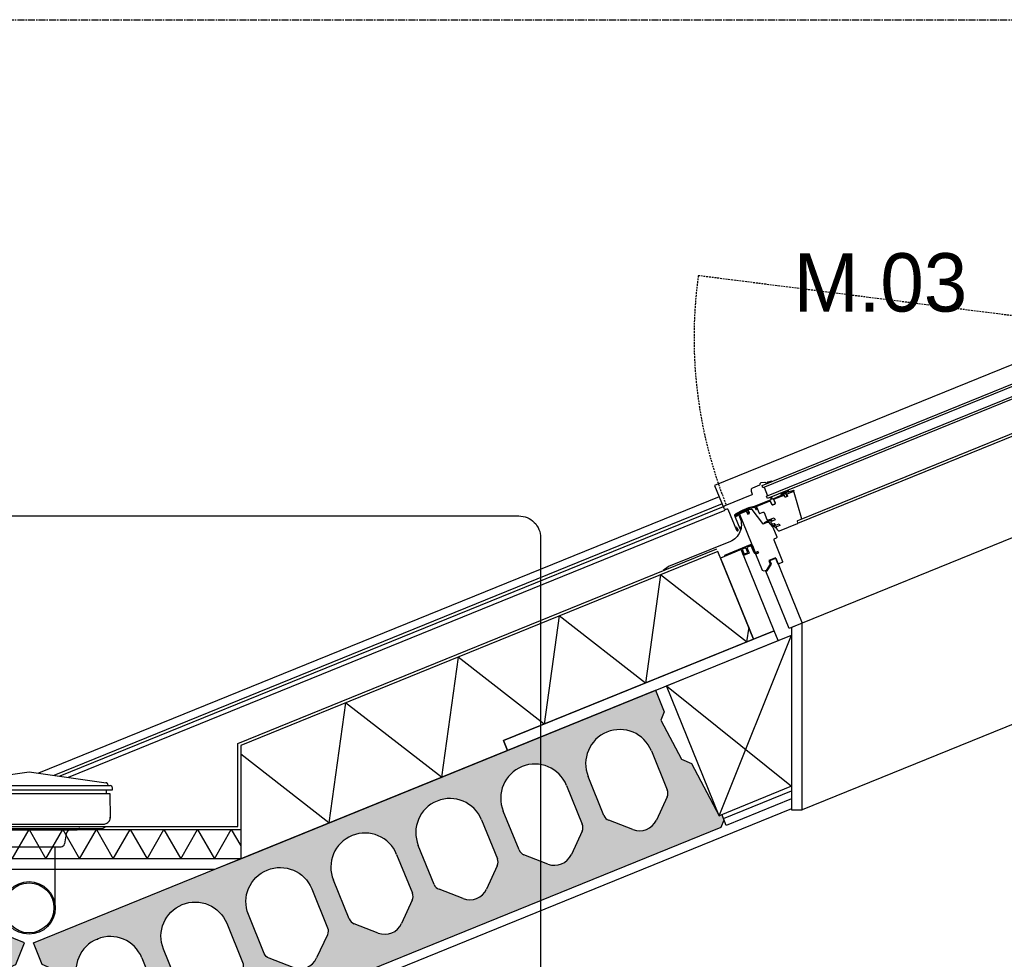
# Model space of a CAD drawing. Header units: millimetres. Extents: x -297000 to 504135, y -166520 to 252050.
# Tile 300 of 416: x 26809 to 28495, y -8509 to -6900. Entities that reach past the tile are written whole.
import ezdxf

# ---------------------------------------------------------------- set-up
doc = ezdxf.new("R2010")
doc.units = ezdxf.units.MM
doc.header["$MEASUREMENT"] = 0
for name, pattern in [('ACAD_ISO10W100', [18, 12, -3, 0, -3]), ('CENTER', [50.800000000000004, 31.75, -6.349999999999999, 6.349999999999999, -6.349999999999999]), ('HIDDEN2', [4.762499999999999, 3.175, -1.5875])]:
    doc.linetypes.add(name, pattern=pattern)
doc.layers.get('Defpoints').update_dxf_attribs({"color": 6})
for name, color, linetype in [('010_D0050_D', 1, 'Continuous'), ('010_T0100_T', 4, 'Continuous'), ('040_AXPRI_B', 9, 'CENTER'), ('068_HATCH_H', 8, 'Continuous'), ('080_SYMB_DETAIL', 4, 'Continuous'), ('210_INSUL_G', 8, 'Continuous'), ('210_WALEX_E', 2, 'Continuous'), ('210_WALEX_G', 2, 'Continuous'), ('299_CONCR_G', 3, 'Continuous'), ('299_CONCR_H', 251, 'Continuous'), ('310_WINDO_E', 1, 'Continuous'), ('310_WINDO_G', 1, 'Continuous'), ('420_WAFIN_G', 1, 'Continuous'), ('450_CEIFI_G', 2, 'Continuous'), ('470_ROOF_G', 4, 'Continuous'), ('480_OTHFI_G', 4, 'Continuous'), ('520_DRAIN_E', 8, 'Continuous'), ('520_DRAIN_G', 2, 'Continuous')]:
    doc.layers.add(name, color=color, linetype=linetype)
doc.styles.add('VMX 2 MEDIUM 100', font='unvr55w.TTF', dxfattribs={"height": 200})
doc.styles.add('VMX 2 MEDIUM 50', font='unvr55w.TTF', dxfattribs={"height": 100})
doc.dimstyles.new('VMX 50', dxfattribs={"dimscale": 50, "dimtxt": 1, "dimasz": 1, "dimexe": 2, "dimexo": 2, "dimgap": 0.7, "dimtad": 1, "dimdec": 0, "dimdsep": 46, "dimtxsty": 'VMX 2 MEDIUM 50', "dimblk1": 'VMX-DIM-ARROW', "dimblk2": 'VMX-DIM-ARROW', "dimsah": 1, "dimcen": 1, "dimdle": 2, "dimse1": 1, "dimse2": 1, "dimclrd": 256, "dimclre": 256, "dimclrt": 256, "dimadec": 0, "dimazin": 0, "dimtm": 1e-09, "dimtfac": 1, "dimtdec": 0, "dimtmove": 2, "dimatfit": 2, "dimldrblk": 'VMX-DIM-ARROW', "dimfxl": 0, "dimtolj": 2, "dimlwd": -1, "dimarcsym": 0})

# ---------------------------------------------------------------- blocks, each defined once
blk = doc.blocks.new('VMX-DIM-ARROW')
h = blk.add_hatch(color=256)
edge = h.paths.add_edge_path()
edge.add_arc((0, 0), 0.5, 0, 360)
for p, q in [((0, 2.500000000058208), (0, -2.499999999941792)), ((-2.5, 0), (2.5, 0))]:
    blk.add_line(p, q)
blk = doc.blocks.new('*D480')
at = {"layer": '010_D0050_D'}
blk.add_line((22574.99999995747, -8730.000001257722), (22574.99999995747, -7655.480718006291), dxfattribs=at)
at = {"layer": 'Defpoints', "color": 0}
for p in [(22574.99999995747, -7605.480718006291), (24963.00204499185, -7605.480718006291), (28132.99994922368, -8780.000001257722)]:
    blk.add_point(p, dxfattribs=at)
at = {"layer": '010_D0050_D', "xscale": 50, "yscale": 50, "zscale": 50}
for p, rotation in [((22574.99999995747, -7605.480718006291), 90), ((22574.99999995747, -8780.000001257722), 270)]:
    blk.add_blockref('VMX-DIM-ARROW', p, dxfattribs=dict(at, rotation=rotation))
at = {"layer": '010_D0050_D', "insert": (22488.86605240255, -8192.740359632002), "char_height": 100, "attachment_point": 5, "rotation": 90, "style": 'VMX 2 MEDIUM 50'}
blk.add_mtext('\\A2;1175', dxfattribs=at)
blk = doc.blocks.new('GRID02')
at = {"layer": '040_AXPRI_B', "linetype": 'ACAD_ISO10W100'}
blk.add_lwpolyline([(-4000, 8700), (27199.99999785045, 8700)], dxfattribs=at)
blk = doc.blocks.new('KANAALPLAAT260')
at = {"layer": '299_CONCR_H'}
h = blk.add_hatch(color=256, dxfattribs=at)
h.paths.add_polyline_path([(5.049627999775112, 120.4962809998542), (18.44946200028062, 133.8961149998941), (25.96350099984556, 209.0364990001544), (15, 220), (15, 260), (1165, 260), (1165, 220), (1154.036499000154, 209.0364990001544), (1161.550537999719, 133.8961149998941), (1174.950372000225, 120.4962809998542), (1185, 20), (1190, 20), (1190, 10), (1180, 0), (0, 0), (-10, 10), (-10, 20), (-5, 20)])
edge = h.paths.add_edge_path(flags=16)
edge.add_arc((119, 76.68257113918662), 31.68257478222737, 226.8415831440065, 313.1584168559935)
edge.add_line((140.6714472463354, 53.57123368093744), (172.760268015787, 83.66084609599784))
edge.add_arc((162.5, 94.60282490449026), 15, 313.1584168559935, 360)
edge.add_line((177.5, 94.60282490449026), (177.5, 166.5))
edge.add_arc((119, 166.5), 58.5, 0, 180)
edge.add_line((60.5, 166.5), (60.5, 94.60282490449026))
edge.add_arc((75.5, 94.60282490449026), 14.99999999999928, 180, 226.8415831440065)
edge.add_line((65.239731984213, 83.66084609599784), (97.32855275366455, 53.57123368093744))
edge = h.paths.add_edge_path(flags=16)
edge.add_line((254.3285527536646, 53.57123368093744), (222.239731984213, 83.66084609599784))
edge.add_arc((232.5, 94.60282490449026), 14.99999999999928, 180, 226.8415831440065, ccw=False)
edge.add_line((217.5, 94.60282490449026), (217.5, 166.5))
edge.add_arc((276, 166.5), 58.5, 0, 180, ccw=False)
edge.add_line((334.5, 166.5), (334.5, 94.60282490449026))
edge.add_arc((319.5, 94.60282490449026), 15, -46.841583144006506, 0, ccw=False)
edge.add_line((329.760268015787, 83.66084609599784), (297.6714472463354, 53.57123368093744))
edge.add_arc((276, 76.68257113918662), 31.68257478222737, 226.8415831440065, 313.1584168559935, ccw=False)
edge = h.paths.add_edge_path(flags=16)
edge.add_arc((389.5, 94.60282490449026), 14.99999999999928, 180, 226.8415831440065)
edge.add_line((379.239731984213, 83.66084609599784), (411.3285527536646, 53.57123368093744))
edge.add_arc((433, 76.68257113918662), 31.68257478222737, 226.8415831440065, 313.1584168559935)
edge.add_line((454.6714472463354, 53.57123368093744), (486.760268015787, 83.66084609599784))
edge.add_arc((476.5, 94.60282490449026), 15, 313.1584168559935, 360)
edge.add_line((491.5, 94.60282490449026), (491.5, 166.5))
edge.add_arc((433, 166.5), 58.5, 0, 180)
edge.add_line((374.5, 166.5), (374.5, 94.60282490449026))
edge = h.paths.add_edge_path(flags=16)
edge.add_arc((590, 76.68257113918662), 31.68257478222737, 226.8415831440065, 313.1584168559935)
edge.add_line((611.6714472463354, 53.57123368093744), (643.760268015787, 83.66084609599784))
edge.add_arc((633.5, 94.60282490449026), 15, 313.1584168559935, 360)
edge.add_line((648.5, 94.60282490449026), (648.5, 166.5))
edge.add_arc((590, 166.5), 58.5, 0, 180)
edge.add_line((531.5, 166.5), (531.5, 94.60282490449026))
edge.add_arc((546.5, 94.60282490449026), 14.99999999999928, 180, 226.8415831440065)
edge.add_line((536.239731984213, 83.66084609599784), (568.3285527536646, 53.57123368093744))
edge = h.paths.add_edge_path(flags=16)
edge.add_line((725.3285527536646, 53.57123368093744), (693.239731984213, 83.66084609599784))
edge.add_arc((703.5, 94.60282490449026), 14.99999999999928, 180, 226.8415831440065, ccw=False)
edge.add_line((688.5, 94.60282490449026), (688.5, 166.5))
edge.add_arc((747, 166.5), 58.5, 0, 180, ccw=False)
edge.add_line((805.5, 166.5), (805.5, 94.60282490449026))
edge.add_arc((790.5, 94.60282490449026), 15, -46.841583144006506, 0, ccw=False)
edge.add_line((800.760268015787, 83.66084609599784), (768.6714472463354, 53.57123368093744))
edge.add_arc((747, 76.68257113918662), 31.68257478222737, 226.8415831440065, 313.1584168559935, ccw=False)
edge = h.paths.add_edge_path(flags=16)
edge.add_arc((860.5, 94.60282490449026), 14.99999999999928, 180, 226.8415831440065)
edge.add_line((850.239731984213, 83.66084609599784), (882.3285527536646, 53.57123368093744))
edge.add_arc((904, 76.68257113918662), 31.68257478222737, 226.8415831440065, 313.1584168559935)
edge.add_line((925.6714472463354, 53.57123368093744), (957.760268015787, 83.66084609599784))
edge.add_arc((947.5, 94.60282490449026), 15, 313.1584168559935, 360)
edge.add_line((962.5, 94.60282490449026), (962.5, 166.5))
edge.add_arc((904, 166.5), 58.5, 0, 180)
edge.add_line((845.5, 166.5), (845.5, 94.60282490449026))
edge = h.paths.add_edge_path(flags=16)
edge.add_line((1002.5, 94.60282490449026), (1002.5, 166.5))
edge.add_arc((1061, 166.5), 58.5, 0, 180, ccw=False)
edge.add_line((1119.5, 166.5), (1119.5, 94.60282490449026))
edge.add_arc((1104.5, 94.60282490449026), 15, -46.841583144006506, 0, ccw=False)
edge.add_line((1114.760268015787, 83.66084609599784), (1082.671447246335, 53.57123368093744))
edge.add_arc((1061, 76.68257113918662), 31.68257478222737, 226.8415831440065, 313.1584168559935, ccw=False)
edge.add_line((1039.328552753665, 53.57123368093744), (1007.239731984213, 83.66084609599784))
edge.add_arc((1017.5, 94.60282490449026), 14.99999999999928, 180, 226.8415831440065, ccw=False)
at = {"layer": '299_CONCR_G'}
for p, q in [((60.5, 94.60282490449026), (60.5, 166.5)), ((177.5, 166.5), (177.5, 94.60282490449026)), ((531.5, 94.60282490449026), (531.5, 166.5)), ((648.5, 166.5), (648.5, 94.60282490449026)), ((688.5, 94.60282490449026), (688.5, 166.5)), ((805.5, 166.5), (805.5, 94.60282490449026)), ((845.5, 94.60282490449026), (845.5, 166.5)), ((962.5, 166.5), (962.5, 94.60282490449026)), ((1002.5, 94.60282490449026), (1002.5, 166.5)), ((1119.5, 166.5), (1119.5, 94.60282490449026)), ((97.32855275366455, 53.57123368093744), (65.239731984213, 83.66084609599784)), ((254.3285527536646, 53.57123368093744), (222.239731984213, 83.66084609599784)), ((329.760268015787, 83.66084609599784), (297.6714472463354, 53.57123368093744)), ((411.3285527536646, 53.57123368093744), (379.239731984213, 83.66084609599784)), ((486.760268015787, 83.66084609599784), (454.6714472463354, 53.57123368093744)), ((568.3285527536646, 53.57123368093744), (536.239731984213, 83.66084609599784)), ((643.760268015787, 83.66084609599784), (611.6714472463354, 53.57123368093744)), ((725.3285527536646, 53.57123368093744), (693.239731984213, 83.66084609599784)), ((800.760268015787, 83.66084609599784), (768.6714472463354, 53.57123368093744)), ((882.3285527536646, 53.57123368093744), (850.239731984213, 83.66084609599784)), ((957.760268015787, 83.66084609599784), (925.6714472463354, 53.57123368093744)), ((1039.328552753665, 53.57123368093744), (1007.239731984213, 83.66084609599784)), ((1114.760268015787, 83.66084609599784), (1082.671447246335, 53.57123368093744))]:
    blk.add_line(p, q, dxfattribs=at)
blk.add_lwpolyline([(1161.550537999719, 133.8961149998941), (1174.950372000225, 120.4962809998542), (1185, 20), (1190, 20), (1190, 10), (1180, 0), (0, 0), (-10, 10), (-10, 20), (-5, 20), (5.049627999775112, 120.4962809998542), (18.44946200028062, 133.8961149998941), (25.96350099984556, 209.0364990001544), (15, 220), (15, 260), (1165, 260), (1165, 220), (1154.036499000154, 209.0364990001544)], close=True, dxfattribs=at)
for points in [[(222.2397319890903, 83.6608460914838, -0.2072792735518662), (217.5, 94.60282490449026), (217.5, 166.5, -0.9999999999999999), (334.5, 166.5), (334.5, 94.60282490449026, -0.2072792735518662), (329.7602680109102, 83.66084609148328)], [(379.2397319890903, 83.6608460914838, -0.2072792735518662), (374.5, 94.60282490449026), (374.5, 166.5, -0.9999999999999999), (491.5, 166.5), (491.5, 94.60282490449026, -0.2072792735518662), (486.7602680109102, 83.66084609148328)]]:
    blk.add_lwpolyline(points, format="xyb", dxfattribs=at)
blk.add_lwpolyline([(172.760268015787, 83.66084609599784), (140.6714472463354, 53.57123368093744)], dxfattribs=at)
for centre, radius, start, end in [((119, 166.5), 58.5, 0, 180), ((590, 166.5), 58.5, 0, 180), ((747, 166.5), 58.5, 0, 180), ((904, 166.5), 58.5, 0, 180), ((1061, 166.5), 58.5, 0, 180), ((75.5, 94.60282490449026), 14.99999999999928, 180, 226.8415831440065), ((162.5, 94.60282490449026), 15, 313.1584168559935, 0), ((546.5, 94.60282490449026), 14.99999999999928, 180, 226.8415831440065), ((633.5, 94.60282490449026), 15, 313.1584168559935, 0), ((703.5, 94.60282490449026), 14.99999999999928, 180, 226.8415831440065), ((790.5, 94.60282490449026), 15, 313.1584168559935, 0), ((860.5, 94.60282490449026), 14.99999999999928, 180, 226.8415831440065), ((947.5, 94.60282490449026), 15, 313.1584168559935, 0), ((1017.5, 94.60282490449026), 14.99999999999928, 180, 226.8415831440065), ((1104.5, 94.60282490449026), 15, 313.1584168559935, 0), ((119, 76.68257113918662), 31.68257478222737, 226.8415831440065, 313.1584168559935), ((276, 76.68257113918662), 31.68257478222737, 226.8415831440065, 313.1584168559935), ((433, 76.68257113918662), 31.68257478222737, 226.8415831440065, 313.1584168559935), ((590, 76.68257113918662), 31.68257478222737, 226.8415831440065, 313.1584168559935), ((747, 76.68257113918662), 31.68257478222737, 226.8415831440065, 313.1584168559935), ((904, 76.68257113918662), 31.68257478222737, 226.8415831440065, 313.1584168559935), ((1061, 76.68257113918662), 31.68257478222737, 226.8415831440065, 313.1584168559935)]:
    blk.add_arc(centre, radius, start, end, dxfattribs=at)
at = {"layer": '299_CONCR_G', "linetype": 'ByBlock'}
blk.add_point((119.0456621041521, 224.9999821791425), dxfattribs=at)
blk = doc.blocks.new('gootdetail')
at = {"layer": '068_HATCH_H'}
blk.add_lwpolyline([(-724.9997384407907, 22.1315822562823), (-708.9098999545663, 50.00000000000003), (-680.042386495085, 1.4210854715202e-14), (-651.1748730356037, 50.00000000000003), (-622.3073595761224, 1.4210854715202e-14), (-593.4398461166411, 50.00000000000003), (-564.5723326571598, 1.4210854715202e-14), (-535.7048191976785, 50.00000000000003), (-506.8373057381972, 1.4210854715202e-14), (-477.9697922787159, 50.00000000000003), (-449.1022788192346, 1.4210854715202e-14), (-420.2347653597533, 50.00000000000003), (-391.367251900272, 1.4210854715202e-14), (-362.4997384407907, 50.00000000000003), (-333.6322249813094, 1.4210854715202e-14), (-304.7647115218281, 50.00000000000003), (-275.8971980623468, 1.4210854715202e-14), (-247.0296846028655, 50.00000000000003), (-218.1621711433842, 1.4210854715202e-14), (-189.2946576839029, 50.00000000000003), (-160.4271442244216, 1.4210854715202e-14), (-131.5596307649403, 50.00000000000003), (-102.692117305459, 1.4210854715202e-14), (-73.82460384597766, 50.00000000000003), (-44.95709038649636, 1.4210854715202e-14), (-16.08957692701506, 50.00000000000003), (0.0001157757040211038, 22.13183476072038)], dxfattribs=at)
at = {"layer": '210_INSUL_G', "color": 1}
blk.add_lwpolyline([(-724.9997384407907, 5.684341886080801e-14), (-724.9997384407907, 50.00000000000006), (0.0002615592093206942, 50), (0, 0), (-724.9997384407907, 5.684341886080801e-14)], dxfattribs=at)
at = {"layer": '210_WALEX_G'}
blk.add_lwpolyline([(0, 0), (-724.9997384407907, 5.684341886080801e-14), (-680.683603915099, -17.99999999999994), (-44.31613452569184, -18), (0, 0)], dxfattribs=at)
at = {"layer": '470_ROOF_G'}
blk.add_lwpolyline([(-719.9997384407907, 197.6471529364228), (-719.9997384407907, 55.00000000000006), (-4.999738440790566, 55), (-4.999738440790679, 197.6471529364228)], dxfattribs=at)
at = {"layer": '520_DRAIN_E', "color": 8}
for p, q in [((-505.4997548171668, 117.8301667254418), (-505.4997548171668, 121.3301667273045)), ((-219.4997430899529, 117.8300070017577), (-219.4997391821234, 121.3300070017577)), ((-501.4985368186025, 69.55384099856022), (-501.4985368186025, 71.15634399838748)), ((-494.6958908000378, 55.00000000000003), (-489.7317894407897, 52.13397499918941)), ((-448.3657634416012, 51.73205099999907), (-444.7313653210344, 49.63372986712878)), ((-276.6337134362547, 51.73205099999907), (-280.2681115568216, 49.63372986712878)), ((-235.2676874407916, 52.13397499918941), (-230.3035860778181, 55.00000000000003)), ((-426.3340734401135, 42.88918599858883), (-423.2605044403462, 25.45811099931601)), ((-298.6654034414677, 42.88918599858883), (-301.738972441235, 25.45811099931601))]:
    blk.add_line(p, q, dxfattribs=at)
for points in [[(-494.1498448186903, 130.3279497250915), (-362.4997316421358, 148.8301671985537), (-230.4997548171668, 130.2787807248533)], [(-501.4997548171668, 125.3301667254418), (-223.4997548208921, 125.3301667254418)], [(-505.4997548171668, 117.8301667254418), (-219.4997548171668, 117.8301667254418)], [(-501.4985368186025, 69.55384099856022), (-500.7576358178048, 112), (-224.2418712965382, 112), (-223.5010150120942, 69.5536857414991), (-223.5010132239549, 71.156188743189)], [(-494.6626301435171, 117.8244789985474), (-494.6626301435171, 111.9943122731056)], [(-230.3366639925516, 117.8300192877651), (-230.336670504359, 111.999852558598)], [(-499.1566088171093, 63.75736699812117), (-497.2423868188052, 61.84314600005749)], [(-491.5855328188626, 59.50000000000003), (-233.4139768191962, 59.50000000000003)], [(-489.2317894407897, 52.00000000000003), (-235.2676874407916, 52.13397499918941)], [(-225.842949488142, 63.75721435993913), (-227.7571736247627, 61.84299549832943)], [(-444.2318504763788, 49.50000000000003), (-280.7676874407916, 49.50000000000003)], [(-407.4998692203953, -84.22387920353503), (-407.4998692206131, 20.49999999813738)], [(-317.4998692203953, -84.22387920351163), (-317.4998692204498, 20.49999999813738)]]:
    blk.add_lwpolyline(points, dxfattribs=at)
at = {"layer": '520_DRAIN_E', "ltscale": 5}
blk.add_lwpolyline([(-509.9997384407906, 55.00000000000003), (-214.9997384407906, 55.00000000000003)], dxfattribs=at)
at = {"layer": '520_DRAIN_E', "color": 8}
blk.add_lwpolyline([(-423.2605049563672, 25.45811093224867, 0.3639702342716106), (-417.3516584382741, 20.49999999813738), (-307.6478184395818, 20.49999999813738, 0.3639702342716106), (-301.7389719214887, 25.45811093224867)], format="xyb", dxfattribs=at)
for centre, radius, start, end in [((-501.4997548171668, 121.3301667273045), 4, 90, 180), ((-498.5233928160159, 125.8301667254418), 0.5, 270, 0.4764389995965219), ((-498.5233928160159, 125.8301667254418), 0.5, 270, 0.4764389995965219), ((-493.5235658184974, 125.8717437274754), 4.5, 97.99999998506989, 180.4764389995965), ((-231.4759231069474, 125.8715973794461), 4.5, 359.5234970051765, 81.99993599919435), ((-226.4760961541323, 125.830014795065), 0.5, 179.5234970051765, 269.9999359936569), ((-226.4760961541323, 125.830014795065), 0.5, 179.5234970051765, 269.9999359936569), ((-223.4997391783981, 121.3300114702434), 4, 359.9999360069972, 89.99993599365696), ((-493.4997548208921, 69.41422199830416), 8, 178.9999999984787, 225.0000000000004), ((-231.4997971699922, 69.41407567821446), 8, 314.9999360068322, 0.9999359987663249), ((-491.5855328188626, 67.50000000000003), 8, 225.0000000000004, 270), ((-449.3657634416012, 50.00000000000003), 2, 59.9999999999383, 90), ((-275.6337134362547, 50.00000000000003), 2, 90, 120.0000000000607), ((-233.4140213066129, 67.49985581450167), 8, 269.9999359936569, 314.9999360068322), ((-444.2317894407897, 50.49999999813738), 1, 239.9999999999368, 270), ((-434.2125354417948, 41.49999999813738), 8, 9.999999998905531, 90), ((-290.7869414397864, 41.49999999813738), 8, 90, 170.0000000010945), ((-280.7676874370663, 50.49999999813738), 1, 270, 300.0000000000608)]:
    blk.add_arc(centre, radius, start, end, dxfattribs=at)
at = {"layer": '520_DRAIN_G'}
for radius in [45, 42.76431929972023]:
    blk.add_circle((-362.4998692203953, -84.22387920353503), radius, dxfattribs=at)
blk = doc.blocks.new('VELUX')
at = {"layer": '310_WINDO_E', "color": 8, "linetype": 'HIDDEN2'}
blk.add_lwpolyline([(-184.5886118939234, -309.8431769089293), (-1556.357164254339, 462.4099769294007)], dxfattribs=at)
at = {"layer": '310_WINDO_E', "color": 8}
for points in [[(-161.6204545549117, 118.7208211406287), (-1665.873654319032, 118.7208211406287), (-1665.873654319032, 77.01371055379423)], [(-152.5837629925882, 5.019762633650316), (-1558.883764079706, 5.001187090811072)], [(-1550.133784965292, 10.0001629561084), (-161.3325716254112, 10.02078669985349)], [(-50.58843390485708, -155.8921760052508), (-1615.588433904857, -155.8921760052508)]]:
    blk.add_lwpolyline(points, dxfattribs=at)
at = {"layer": '310_WINDO_E', "color": 8, "linetype": 'HIDDEN2'}
blk.add_arc((-887.9730166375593, 76.28388679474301), 771.9007230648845, 149.9849371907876, 179.7231979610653, dxfattribs=at)
at = {"layer": '310_WINDO_G', "color": 3}
for points in [[(-1572.027334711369, 89.0317244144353), (-1578.642029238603, 89.80203719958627, 0.2338904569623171), (-1580.369612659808, 89.39856226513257, -0.5246925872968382), (-1582.90203691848, 90.11979978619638, 0.2464163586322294), (-1584.248284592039, 91.40103838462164), (-1590.624879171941, 93.2171003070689, 0.444655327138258), (-1593.142272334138, 91.64111606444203), (-1593.232182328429, 91.13155992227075, -0.3639702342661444), (-1594.217086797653, 90.30532337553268), (-1607.372097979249, 90.30686314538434, 0.3888787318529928), (-1611.357304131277, 86.65595255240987), (-1611.859791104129, 80.92023261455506, -0.3888787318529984), (-1612.856092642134, 80.0075049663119), (-1662.873303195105, 80.01335938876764, 0.4142135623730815), (-1665.873654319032, 77.01371055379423, 0.4142135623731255), (-1662.87400548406, 74.0133594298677), (-1660.874005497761, 74.0131253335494, -0.41421356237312), (-1659.87412255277, 73.01300829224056), (-1659.878710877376, 33.81269437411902, 1.106206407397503), (-1656.909033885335, 34.1126013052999), (-1657.827276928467, 37.31245428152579), (-1657.827042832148, 39.31245426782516)], [(-1651.188249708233, 55.27961874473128), (-1648.050242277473, 57.23995273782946, -0.5890450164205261), (-1646.520422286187, 56.39172557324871), (-1646.52113627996, 50.29172561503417, -0.4142135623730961), (-1676.824682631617, 19.99527238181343), (-1791.461411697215, 20.00869040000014, 0.0655434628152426), (-1791.720234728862, 19.9746465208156), (-1801.82500266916, 17.26834973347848)], [(-1651.429648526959, 37.5571118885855), (-1651.430121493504, 33.51632608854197, -0.9999999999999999), (-1653.380121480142, 33.51655433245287), (-1653.377617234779, 54.91155418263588, -0.4142135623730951), (-1649.727190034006, 58.56112693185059), (-1630.021215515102, 58.55882038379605, -0.41421356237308), (-1628.371408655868, 56.90862726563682), (-1628.37179997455, 53.56539928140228, -0.9999999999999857), (-1630.371799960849, 53.56563337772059), (-1630.371448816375, 56.56563335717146)]]:
    blk.add_lwpolyline(points, format="xyb", dxfattribs=at)
at = {"layer": '310_WINDO_G', "color": 1}
for points in [[(-1590.374015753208, 88.27999504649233), (-150.572017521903, 88.27999488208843), (-150.5724857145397, 84.27999490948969), (-1590.374015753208, 84.27999501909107), (-1590.374015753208, 88.27999504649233)], [(-1590.376356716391, 68.28777872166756), (-150.5743584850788, 68.27999501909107), (-150.5748266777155, 64.27999504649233), (-1590.376356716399, 64.27999504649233), (-1590.375888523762, 68.27999501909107)]]:
    blk.add_lwpolyline(points, close=True, dxfattribs=at)
blk.add_lwpolyline([(-1588.374483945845, 84.28777861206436), (-1588.376356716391, 68.28777872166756)], dxfattribs=at)
for points in [[(-1552.752525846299, 64.00046984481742), (-1558.992672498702, 60.08607464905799, -0.1410144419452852), (-1559.25842829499, 60.00963687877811), (-1559.575759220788, 60.00967402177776, -0.5479027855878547), (-1559.717391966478, 60.53612698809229), (-1557.281161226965, 62.91749315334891, 0.7740874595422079), (-1557.921242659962, 64.00107483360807, 0.1273401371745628), (-1558.201758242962, 63.8353717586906), (-1561.869314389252, 60.15695369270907, -0.1993271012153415), (-1562.223448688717, 60.00998392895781), (-1562.603602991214, 60.01002842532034, -0.6701119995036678), (-1562.814538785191, 60.5233152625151), (-1560.373487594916, 62.93786080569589, 0.80753206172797), (-1561.069084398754, 64.00144328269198, 0.106481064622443), (-1561.298184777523, 63.8516086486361), (-1564.947165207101, 60.15890288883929, -0.2004910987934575), (-1565.302876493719, 60.0103443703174), (-1565.68929518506, 60.01038959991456, -0.6665598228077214), (-1565.902315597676, 60.52159410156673), (-1563.47386796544, 62.97132496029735, 0.9999998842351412), (-1564.40533254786, 63.87817320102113), (-1568.023377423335, 60.16191694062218, -0.2024250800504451), (-1568.381691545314, 60.01070473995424), (-1582.176750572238, 60.01231942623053, -0.3647853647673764), (-1582.669353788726, 60.42697067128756), (-1583.247407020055, 63.76368861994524, 0.3647853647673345), (-1583.542968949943, 64.01247936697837), (-1584.538389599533, 64.0125958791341, 0.3647135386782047), (-1584.833996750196, 63.76394927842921), (-1585.413737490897, 60.42716611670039, -0.3647135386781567), (-1585.906415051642, 60.01275597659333), (-1616.672576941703, 60.01635709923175), (-1626.161010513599, 61.50499771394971), (-1638.291749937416, 61.50655469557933), (-1650.270668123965, 60.08255481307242, 0.08308792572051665), (-1650.524140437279, 60.0085370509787), (-1653.168512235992, 58.73145243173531, 1.000000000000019), (-1652.601635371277, 57.56155900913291), (-1650.166386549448, 58.74156924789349, -0.08341632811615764), (-1649.911974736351, 58.81604149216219), (-1638.214835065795, 60.20654481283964), (-1626.262452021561, 60.20501072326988), (-1616.706172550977, 58.70572576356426, -0.3293791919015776), (-1616.288732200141, 58.28273975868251), (-1615.703961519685, 54.20470732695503, 0.869286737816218), (-1614.574100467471, 54.20786876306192), (-1614.01280300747, 58.57998587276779, -0.3747155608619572), (-1613.517417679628, 59.01178500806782), (-1587.839792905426, 59.00037393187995, -0.4142135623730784), (-1587.339851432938, 58.50031541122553), (-1587.340588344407, 52.20451823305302, 0.441346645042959), (-1585.840763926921, 50.70434267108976), (-1582.349532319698, 50.70393402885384, 0.437042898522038), (-1580.849356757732, 52.20375844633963), (-1580.848609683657, 58.58637971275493, -0.3639702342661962), (-1580.356157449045, 58.99949798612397), (-1561.834925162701, 59.00573566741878, -0.414213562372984), (-1561.534960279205, 58.70570055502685), (-1561.535193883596, 56.7099033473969, 0.8542027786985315), (-1557.535193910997, 56.7094351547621), (-1557.534996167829, 58.39885228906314, -0.4931454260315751), (-1557.157316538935, 58.68858583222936), (-1543.820368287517, 58.68912754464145, 0.9565027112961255), (-1543.762498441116, 59.98655311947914), (-1553.614346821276, 60.86599846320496, -0.7185673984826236), (-1553.835587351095, 61.78758036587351), (-1552.090739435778, 62.88210981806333, 0.9725396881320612), (-1552.752525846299, 64.00046984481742, 0.01392129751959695), (-1552.783669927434, 63.98204042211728)], [(-1610.281165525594, 26.81218439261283, -1.073253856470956), (-1610.351450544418, 27.80721144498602), (-1598.826332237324, 29.40586246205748), (-1592.0809078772, 29.40507292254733), (-1592.081376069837, 25.40507294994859), (-1597.649468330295, 25.40572468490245), (-1597.016825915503, 27.05756668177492, 0.5578057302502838), (-1597.533027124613, 27.73396181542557), (-1598.283009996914, 27.65968957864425), (-1610.351567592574, 26.80721145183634)]]:
    blk.add_lwpolyline(points, format="xyb", dxfattribs=at)
at = {"layer": '310_WINDO_G', "color": 2}
for points in [[(-1600.384669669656, -2.73328455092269, -0.3888787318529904), (-1601.754110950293, -4.227416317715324), (-1606.172045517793, -4.613414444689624, 0.3888787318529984), (-1607.085006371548, -5.609502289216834), (-1607.089662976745, -45.39317084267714, -0.4142135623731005), (-1608.589838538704, -46.89299526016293), (-1615.589838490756, -46.89299526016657), (-1615.588433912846, -34.8921760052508), (-1628.088433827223, -34.89071300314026), (-1628.089253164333, -41.89071285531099), (-1638.490107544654, -49.18949550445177), (-1642.390107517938, -49.1890390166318), (-1644.389873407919, -47.18880493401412), (-1644.386303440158, -16.68880514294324), (-1643.886244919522, -16.18886367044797), (-1639.386244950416, -16.18939038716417), (-1639.385964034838, -13.78939040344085), (-1643.88596400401, -13.78886368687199), (-1644.38590547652, -13.28880516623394), (-1644.377700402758, 56.8111943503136), (-1643.377583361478, 57.81107729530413), (-1632.468492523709, 57.80980040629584), (-1631.378285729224, 51.80967275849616), (-1628.378285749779, 51.8093216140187), (-1628.377500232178, 58.52038480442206), (-1627.885047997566, 58.9335030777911), (-1623.158520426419, 58.09951829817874, -0.2914734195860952), (-1621.97023142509, 57.01039614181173), (-1614.079724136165, 27.54882878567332, 0.3394542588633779), (-1613.113885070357, 26.8075347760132), (-1605.412821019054, 26.80663338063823, -0.3149557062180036), (-1604.004038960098, 25.82125790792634), (-1600.473561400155, 16.15538864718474, -0.08780315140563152), (-1600.382519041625, 15.64058855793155)], [(-1594.936790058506, 12.80540708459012, 0.0763208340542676), (-1594.982885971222, 12.50541247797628), (-1594.983165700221, 10.11555008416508, 0.08748866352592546), (-1594.892764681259, 9.602509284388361), (-1593.579204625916, 5.992217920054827, 0.3152987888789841), (-1592.169781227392, 5.005083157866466), (-1558.883764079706, 5.001187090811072, 0.414213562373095), (-1557.38358851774, 6.50101150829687), (-1557.383295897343, 9.001011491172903, -0.414213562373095), (-1556.383178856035, 10.00089443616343), (-1550.133784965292, 10.0001629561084, 0.3838640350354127), (-1548.641844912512, 11.34319564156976), (-1543.891342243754, 56.49037568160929, 0.4452286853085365), (-1545.880127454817, 58.69966540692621), (-1556.677478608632, 58.70092921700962, 0.4131178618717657), (-1557.180185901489, 58.20098805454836), (-1557.18053704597, 55.20098807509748, -0.414213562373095), (-1557.68059556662, 54.70104660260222), (-1561.380595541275, 54.70147968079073, -0.414213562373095), (-1561.880537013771, 55.20153820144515), (-1561.880185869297, 58.20153818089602, 0.414213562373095), (-1562.380127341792, 58.70159670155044), (-1579.880127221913, 58.70364504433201, 0.4142135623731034), (-1580.880244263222, 57.70376209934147), (-1580.880888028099, 52.2037621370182, -0.414213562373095), (-1582.381063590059, 50.70393771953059), (-1585.881063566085, 50.70434738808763, -0.414213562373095), (-1587.380887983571, 52.20452295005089), (-1587.380244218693, 57.70452291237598, 0.414213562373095), (-1588.380127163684, 58.70463995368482), (-1612.377478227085, 58.70744879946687, 0.414213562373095), (-1612.877536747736, 58.20750732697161), (-1612.878964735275, 46.00750741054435, 0.414213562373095), (-1612.37902326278, 45.50744888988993), (-1605.679023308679, 45.50666466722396, -0.414213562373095), (-1604.679140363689, 44.50654762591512), (-1604.680689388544, 31.27246639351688, 0.3394542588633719), (-1603.939621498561, 30.30645381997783), (-1600.58090781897, 29.40606783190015), (-1592.0809078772, 29.40507292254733), (-1592.081376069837, 25.40507294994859), (-1599.211900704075, 25.40590756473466, 0.5205670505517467), (-1600.151750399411, 24.0639974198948), (-1599.06019084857, 21.06386963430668, 0.315298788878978), (-1598.120575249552, 20.40577979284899), (-1595.981961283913, 20.40552947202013, -0.414213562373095), (-1594.982078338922, 19.40541243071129), (-1594.982277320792, 17.70541244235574, 0.1316524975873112), (-1594.848361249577, 17.20539676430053, 0.2679491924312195), (-1593.982394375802, 16.7052954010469), (-1587.882394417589, 16.70458140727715), (-1587.8827689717, 13.50458142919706), (-1593.982768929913, 13.50529542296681, 0.3275382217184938)]]:
    blk.add_lwpolyline(points, format="xyb", close=True, dxfattribs=at)
at = {"layer": '310_WINDO_G', "color": 1}
blk.add_lwpolyline([(-1601.421562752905, 20.47954327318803), (-1599.989599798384, 18.9247059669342), (-1597.414042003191, 16.38207964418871), (-1596.9826779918, 16.14276173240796, 0.3249897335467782), (-1596.282450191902, 16.22856565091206), (-1596.28225390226, 17.90556460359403, -0.6681786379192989), (-1595.77009704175, 18.11763669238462), (-1595.070178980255, 17.41755476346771, -0.1989123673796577), (-1594.982335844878, 17.20541244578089, 0.1871993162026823), (-1593.982394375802, 16.7052954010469), (-1587.882394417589, 16.70458140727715), (-1587.8827689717, 13.50458142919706), (-1593.982768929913, 13.50529542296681, 0.2959281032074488), (-1594.982850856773, 12.80541247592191, -0.1989123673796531), (-1595.070743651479, 12.59329072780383), (-1595.600094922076, 12.06406336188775, -0.6681786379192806), (-1596.282904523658, 12.34698599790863), (-1596.282713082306, 13.9825635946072, 0.3249897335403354), (-1596.697380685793, 14.55329300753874), (-1597.166560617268, 14.70566808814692), (-1600.431223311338, 18.51864839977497), (-1601.872303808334, 20.09293969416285, -1.154966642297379)], format="xyb", close=True, dxfattribs=at)
at = {"layer": '310_WINDO_G', "color": 3}
blk.add_lwpolyline([(-1694.385099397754, 2.004897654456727), (-1646.885099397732, 2.004897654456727, -0.414213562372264), (-1644.385099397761, -0.4951023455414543), (-1644.385099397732, -13.49510234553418, 0.414213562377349), (-1643.885099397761, -13.99510234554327), (-1639.585099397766, -13.99510234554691), (-1639.585099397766, -15.99510234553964), (-1643.885099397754, -15.995102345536, -0.4142135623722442), (-1646.385099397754, -13.49510234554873), (-1646.385099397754, -0.4951023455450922, 0.4142135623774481), (-1646.885099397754, 0.004897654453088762), (-1654.485665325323, 0.00489765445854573), (-1654.485665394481, -10.995102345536), (-1664.973840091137, -10.99510234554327), (-1664.970946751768, 0.004897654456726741), (-1694.385099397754, 0.004897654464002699)], format="xyb", close=True, dxfattribs=at)
blk.add_lwpolyline([(-1662.970946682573, 0.004897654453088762), (-1662.973313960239, -8.995102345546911), (-1656.485665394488, -8.995102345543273), (-1656.485665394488, 0.00489765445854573)], close=True, dxfattribs=at)
at = {"layer": '310_WINDO_G', "color": 2}
blk.add_lwpolyline([(-1615.588433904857, -35.8921760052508), (-1615.588433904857, -155.8921760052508), (-1639.588433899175, -155.8926980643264), (-1639.588122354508, -50.19217767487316), (-1637.358335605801, -50.1921759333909), (-1626.274272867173, -42.41200358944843), (-1626.274277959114, -35.89216727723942), (-1615.588433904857, -35.8921760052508)], dxfattribs=at)
blk = doc.blocks.new('VELUX_dakraam')
at = {"layer": '210_WALEX_E'}
for points in [[(-1783.462799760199, 168), (-1783.462799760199, 18), (-1745.462799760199, 18), (-1745.462799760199, 168), (-1783.462799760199, 168)], [(-1745.462799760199, 18), (-2245.462799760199, 18), (-2245.462799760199, 0), (-1745.462799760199, 0), (-1745.462799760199, 18)]]:
    blk.add_lwpolyline(points, dxfattribs=at)
at = {"layer": '210_WALEX_E', "color": 1}
blk.add_lwpolyline([(-1951.930289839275, -240.0006036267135), (-1951.931033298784, -0.0006035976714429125), (-1720.426533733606, -7.632771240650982e-05), (-1817.907217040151, -240.000379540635), (-1951.930289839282, -240.0006036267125)], dxfattribs=at)
at = {"layer": '210_WALEX_E', "color": 8}
for points in [[(-1951.931033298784, -0.0006035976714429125), (-1817.907217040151, -240.000379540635)], [(-1951.930289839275, -240.0006036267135), (-1720.426533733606, -7.632771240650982e-05)]]:
    blk.add_lwpolyline(points, dxfattribs=at)
at = {"layer": '210_WALEX_G'}
blk.add_lwpolyline([(-1715.508851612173, 12.10740138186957), (-1833.177315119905, -277.5958091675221), (-1816.500445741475, -284.3694365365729), (-1696.080573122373, 12.1078239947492), (-1715.508851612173, 12.10740138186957)], dxfattribs=at)
at = {"layer": '310_WINDO_E', "color": 8}
blk.add_lwpolyline([(-251.5006152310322, -284.3700119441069), (-1816.500445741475, -284.3694365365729)], dxfattribs=at)
at = {"layer": '420_WAFIN_G'}
blk.add_lwpolyline([(-1946.930252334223, -247.5005881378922), (-1820.951498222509, -247.5003868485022), (-1826.028617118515, -260.0004025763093), (-1946.930213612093, -260.0005881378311)], close=True, dxfattribs=at)
blk.add_blockref('VELUX', (-80.49213921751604, 168))
blk = doc.blocks.new('1006_X-03.01')
at = {"layer": '068_HATCH_H'}
for points in [[(15681.88527404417, 7882.734110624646), (14516.27949897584, 7409.296971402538)], [(15681.88496650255, 7882.733987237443), (14516.27949521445, 7409.296971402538)], [(15686.83135808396, 7870.555934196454), (14542.229363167, 7405.649955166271)], [(15688.85780228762, 7865.567693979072), (14552.85892950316, 7404.156067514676)], [(15688.85749474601, 7865.567570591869), (14552.85892574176, 7404.156067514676)], [(15691.513817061, 7859.027685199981), (14566.79458210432, 7402.197538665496)], [(15691.5141246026, 7859.027808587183), (14566.79458586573, 7402.197538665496)], [(15732.49978438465, 7659.540394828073), (15728.97516151, 7634.121420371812), (15581.35660400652, 7749.015987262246), (15555.66429171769, 7563.727446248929), (15408.04586431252, 7678.621911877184), (15382.35355202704, 7493.333370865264), (15234.73512462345, 7608.227836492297), (15206.18808582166, 7402.351498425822), (15042.16746641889, 7530.012128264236), (15013.6204276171, 7324.135790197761), (14862.49986707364, 7441.756038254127)]]:
    blk.add_lwpolyline(points, dxfattribs=at)
at = {"layer": '210_INSUL_G', "color": 1}
blk.add_lwpolyline([(14862.49986707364, 7457.03607059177), (14862.49986707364, 7262.754757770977), (15319.59762624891, 7448.415347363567), (15312.82394722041, 7465.092195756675), (15740.86305603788, 7638.949957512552), (15679.89994477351, 7789.041593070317), (14862.49986707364, 7457.03607059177)], close=True, dxfattribs=at)
at = {"layer": '450_CEIFI_G'}
blk.add_lwpolyline([(15806.04025614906, 7348.097006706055), (15080.00004439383, 7053.199359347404), (15080.00004439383, 6779.171441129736), (13922.49996550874, 6779.171441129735), (13922.49996550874, 7052.183985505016), (11600.00204712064, 7995.519283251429), (11491.99958919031, 7951.651476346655)], dxfattribs=at)
at = {"layer": '480_OTHFI_G', "ltscale": 5}
blk.add_lwpolyline([(14857.50012863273, 7460.401910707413), (15678.01836726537, 7793.674050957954)], dxfattribs=at)
for name, p in [('GRID02', (0, 0)), ('gootdetail', (14862.49986707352, 7262.754757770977))]:
    blk.add_blockref(name, p)
at = {"rotation": 22.10564222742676}
for name, p in [('VELUX_dakraam', (17399.99999787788, 8293.417807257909)), ('KANAALPLAAT260', (14591.44465876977, 6872.030993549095))]:
    blk.add_blockref(name, p, dxfattribs=at)
at = {"xscale": -1, "rotation": 337.8943577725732}
blk.add_blockref('KANAALPLAAT260', (14408.5553369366, 6872.030993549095), dxfattribs=at)

msp = doc.modelspace()

# ---------------------------------------------------------------- linework, layer by layer
at = {"layer": '080_SYMB_DETAIL', "color": 6}
msp.add_lwpolyline([(27701.24997885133, -7787.500001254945), (27701.24997885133, -8962.500001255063, -0.4142135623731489), (27663.74997885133, -9000.000001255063), (25988.74997885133, -9000.00000125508, -0.414213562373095), (25951.24997885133, -8962.50000125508), (25951.24997885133, -7787.500001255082, -0.4142135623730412), (25988.74997885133, -7750.000001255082), (27663.74997885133, -7750.000001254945, -0.414213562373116)], format="xyb", close=True, dxfattribs=at)

# ---------------------------------------------------------------- block references
msp.add_blockref('1006_X-03.01', (12325.00000211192, -15600.00000125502))

# ---------------------------------------------------------------- texts
at = {"layer": '010_T0100_T', "insert": (28283.139785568, -7350.693620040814), "char_height": 100, "attachment_point": 5, "style": 'VMX 2 MEDIUM 100'}
msp.add_mtext('M.03', dxfattribs=at)

# ---------------------------------------------------------------- dimensions: what is measured, and where the dimension line sits
at = {"layer": '010_D0050_D'}
dim = msp.add_linear_dim(base=(22574.99999995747, -7605.480718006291), p1=(28132.99994922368, -8780.000001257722), p2=(24963.00204499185, -7605.480718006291), angle=90, dimstyle='VMX 50', dxfattribs=at)
dim.commit()
dim.dimension.update_dxf_attribs({"geometry": '*D480', "text_midpoint": (22488.86605240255, -8192.740359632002)})

doc.saveas('drawing.dxf')
